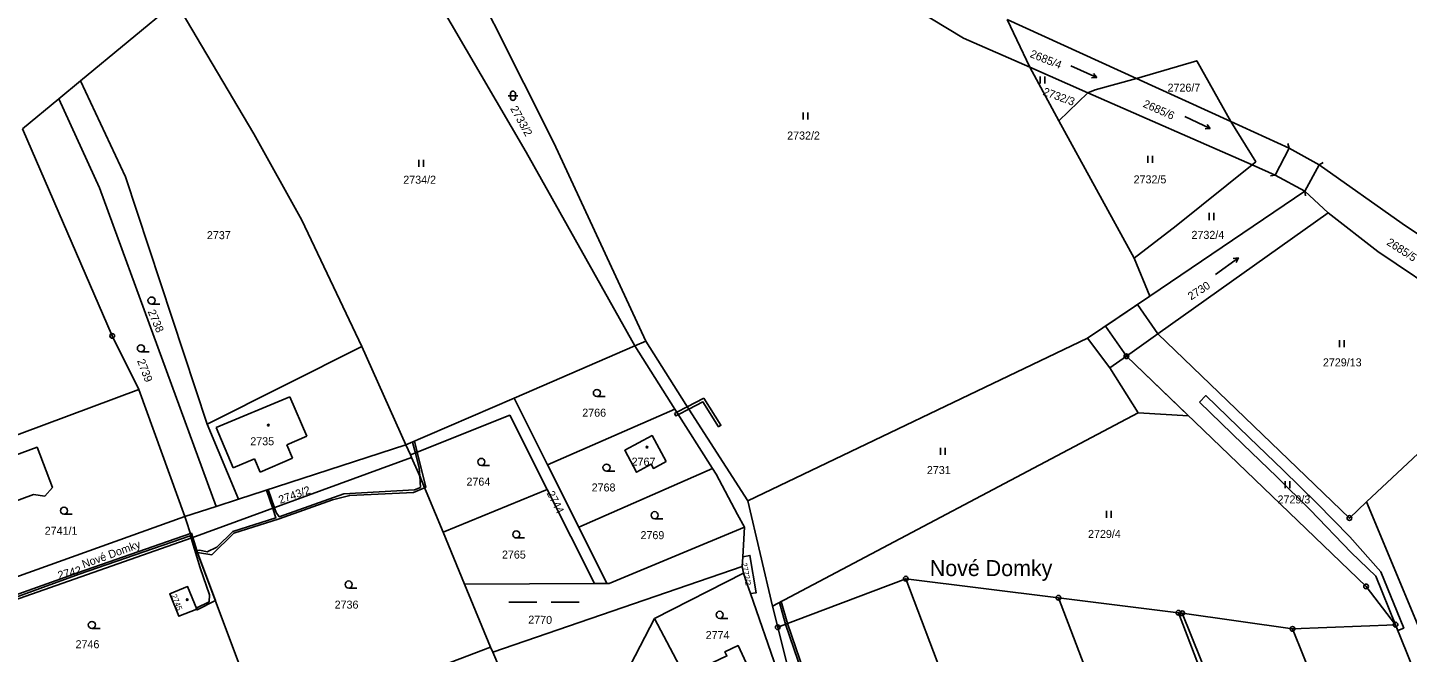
# Model space of a CAD drawing. Extents: x -562167 to -556918, y -1077891 to -1070763.
# Drawn here: x -561895.9 to -561602.8, y -1076263.5 to -1076130.7 of the extents above; entities that cross this region are included whole.
import ezdxf

# ---------------------------------------------------------------- set-up
doc = ezdxf.new("R2010")
doc.units = 0
for name, color, linetype in [('Hranice parcel', 7, 'Continuous'), ('Parcelní čísla', 7, 'Continuous'), ('Pop  PČ popisy', 7, 'Continuous'), ('Vnitřní kresba', 7, 'Continuous'), ('Věcná břemena k části', 7, 'Continuous'), ('Značky bodu BP', 7, 'Continuous'), ('Značky budov', 7, 'Continuous'), ('Značky kultur', 7, 'Continuous')]:
    doc.layers.add(name, color=color, linetype=linetype)

msp = doc.modelspace()

# ---------------------------------------------------------------- linework, layer by layer
at = {"layer": 'Hranice parcel'}
for p, q in [((-561864.45, -1076125.35), (-561884.66, -1076142.06)), ((-561660.4, -1076141.56), (-561687.84, -1076129.04)), ((-561683.06, -1076139.16), (-561670.71, -1076144.59)), ((-561676.87, -1076150.57), (-561683.06, -1076139.16)), ((-561640.33, -1076150.72), (-561660.4, -1076141.56)), ((-561884.66, -1076142.06), (-561889.28, -1076145.88)), ((-561889.28, -1076145.88), (-561896.99, -1076152.25)), ((-561676.87, -1076150.57), (-561670.71, -1076144.59)), ((-561670.71, -1076144.59), (-561635.83, -1076159.92)), ((-561660.86, -1076179.73), (-561676.87, -1076150.57)), ((-561627.96, -1076156.36), (-561640.33, -1076150.72)), ((-561621.59, -1076159.92), (-561627.96, -1076156.36)), ((-561635.83, -1076159.92), (-561630.93, -1076162.08)), ((-561630.93, -1076162.08), (-561624.62, -1076165.52)), ((-561624.62, -1076165.52), (-561657.58, -1076187.8)), ((-561619.66, -1076170.1), (-561624.62, -1076165.52)), ((-561655.83, -1076195.8), (-561619.66, -1076170.1)), ((-561657.58, -1076187.8), (-561660.86, -1076179.73)), ((-561657.58, -1076187.8), (-561670.77, -1076196.72)), ((-561670.77, -1076196.72), (-561742.93, -1076231.31)), ((-561670.77, -1076196.72), (-561666.03, -1076203.05)), ((-561615.17, -1076234.94), (-561655.83, -1076195.8)), ((-561824.97, -1076198.52), (-561857.77, -1076214.99)), ((-561815.57, -1076219.41), (-561824.97, -1076198.52)), ((-561766.93, -1076198.38), (-561792.56, -1076209.46)), ((-561766.93, -1076198.38), (-561764.64, -1076197.39)), ((-561758.42, -1076211.82), (-561766.93, -1076198.38)), ((-561662.53, -1076200.57), (-561666.03, -1076203.05)), ((-561662.53, -1076200.57), (-561611.61, -1076249.49)), ((-561611.5, -1076231.49), (-561583.82, -1076205.45)), ((-561918.29, -1076224.78), (-561872.33, -1076207.66)), ((-561872.33, -1076207.66), (-561862.53, -1076234.65)), ((-561815.57, -1076219.41), (-561792.56, -1076209.46)), ((-561785.47, -1076223.62), (-561792.56, -1076209.46)), ((-561785.47, -1076223.62), (-561758.42, -1076211.82)), ((-561750.45, -1076224.41), (-561758.42, -1076211.82)), ((-561857.77, -1076214.99), (-561851.1, -1076230.94)), ((-561851.1, -1076230.94), (-561815.57, -1076219.41)), ((-561815.57, -1076219.41), (-561814.61, -1076221.55)), ((-561814.37, -1076222.1), (-561861.02, -1076239.17)), ((-561814.61, -1076221.55), (-561814.37, -1076222.1)), ((-561778.84, -1076236.89), (-561785.47, -1076223.62)), ((-561778.84, -1076236.89), (-561750.45, -1076224.41)), ((-561807.69, -1076237.94), (-561785.58, -1076228.86)), ((-561785.58, -1076228.86), (-561775.51, -1076248.84)), ((-561855.88, -1076232.49), (-561851.1, -1076230.94)), ((-561737.73, -1076253.7), (-561742.93, -1076231.31)), ((-561611.5, -1076231.49), (-561615.17, -1076234.94)), ((-561611.5, -1076231.49), (-561599.99, -1076259.22)), ((-561862.53, -1076234.65), (-561855.88, -1076232.49)), ((-561861.02, -1076239.17), (-561862.53, -1076234.65)), ((-561803.13, -1076248.97), (-561807.69, -1076237.94)), ((-561772.86, -1076248.83), (-561778.84, -1076236.89)), ((-561744.04, -1076243.21), (-561743.67, -1076236.9)), ((-561861.02, -1076239.17), (-561850.92, -1076266.21)), ((-561744.16, -1076245.21), (-561744.04, -1076243.21)), ((-561797.11, -1076263.45), (-561744.16, -1076245.21)), ((-561762.75, -1076256.32), (-561743.86, -1076246.68)), ((-561743.86, -1076246.68), (-561744.16, -1076245.21)), ((-561803.13, -1076248.97), (-561775.51, -1076248.84)), ((-561797.59, -1076262.35), (-561803.13, -1076248.97)), ((-561775.51, -1076248.84), (-561772.86, -1076248.83)), ((-561709.4, -1076247.83), (-561736.6, -1076258.14)), ((-561709.4, -1076247.83), (-561676.98, -1076251.89)), ((-561692.23, -1076293.11), (-561709.4, -1076247.83)), ((-561611.61, -1076249.49), (-561605.37, -1076257.6)), ((-561736.8, -1076267.14), (-561742.37, -1076251)), ((-561676.98, -1076251.89), (-561651.47, -1076255.08)), ((-561659.72, -1076297.17), (-561676.98, -1076251.89)), ((-561737.73, -1076253.7), (-561736.6, -1076258.14)), ((-561651.47, -1076255.08), (-561650.66, -1076255.18)), ((-561634.22, -1076300.35), (-561651.47, -1076255.08)), ((-561632.38, -1076300.61), (-561650.66, -1076255.18)), ((-561650.66, -1076255.18), (-561627.23, -1076258.5)), ((-561783.26, -1076295.58), (-561762.75, -1076256.32)), ((-561762.75, -1076256.32), (-561752.16, -1076276.4)), ((-561627.23, -1076258.5), (-561605.37, -1076257.6)), ((-561609.08, -1076303.54), (-561627.23, -1076258.5)), ((-561810.64, -1076267.31), (-561797.59, -1076262.35)), ((-561797.59, -1076262.35), (-561797.11, -1076263.45)), ((-561797.11, -1076263.45), (-561783.26, -1076295.58))]:
    msp.add_line(p, q, dxfattribs=at)
for points in [[(-561783.6, -1076073.42), (-561775.95, -1076077.35), (-561744.91, -1076093.32), (-561707.32, -1076126.85), (-561697.14, -1076132.97), (-561683.06, -1076139.16)], [(-561814.72, -1076094.31), (-561809.55, -1076104.6), (-561784.15, -1076155.23), (-561764.64, -1076197.39)], [(-561823.46, -1076100), (-561818.74, -1076108.06), (-561790, -1076157.2), (-561766.93, -1076198.38)], [(-561864.45, -1076125.35), (-561847.89, -1076153.29), (-561837.69, -1076171.68), (-561824.97, -1076198.52)], [(-561683.06, -1076139.16), (-561685.83, -1076133.37), (-561687.84, -1076129.04)], [(-561640.33, -1076150.72), (-561647.6, -1076137.79), (-561660.4, -1076141.56)], [(-561670.71, -1076144.59), (-561669.16, -1076143.96), (-561660.4, -1076141.56)], [(-561884.66, -1076142.06), (-561875.16, -1076162.42), (-561857.77, -1076214.99)], [(-561889.28, -1076145.88), (-561880.66, -1076164.8), (-561855.88, -1076232.49)], [(-561896.99, -1076152.25), (-561877.96, -1076196.24), (-561872.33, -1076207.66)], [(-561640.33, -1076150.72), (-561635.07, -1076159.23), (-561635.83, -1076159.92)], [(-561635.83, -1076159.92), (-561651.93, -1076172.88), (-561660.86, -1076179.73)], [(-561573.75, -1076192.66), (-561603.99, -1076172.38), (-561621.59, -1076159.92)], [(-561577.54, -1076199.54), (-561609.14, -1076178.33), (-561619.66, -1076170.1)], [(-561655.83, -1076195.8), (-561660.81, -1076199.34), (-561662.53, -1076200.57)], [(-561764.64, -1076197.39), (-561756.14, -1076210.82), (-561742.93, -1076231.31)], [(-561666.03, -1076203.05), (-561660.05, -1076212.6), (-561737.73, -1076253.7)], [(-561814.61, -1076221.55), (-561793.51, -1076213.09), (-561785.58, -1076228.86)], [(-561760.31, -1076222.95), (-561763.3, -1076217.41), (-561769.1, -1076220.54), (-561766.59, -1076225.2), (-561763.46, -1076223.52), (-561762.99, -1076224.4), (-561760.31, -1076222.95)], [(-561907.88, -1076225.07), (-561905.5, -1076224.19), (-561905.45, -1076222.91), (-561904.52, -1076222.04), (-561903.24, -1076222.09), (-561902.37, -1076223.03), (-561893.91, -1076219.91), (-561890.65, -1076228.49), (-561892.29, -1076230.31), (-561894.66, -1076229.93), (-561904.09, -1076233.41), (-561905.34, -1076240.62), (-561912.74, -1076239.33), (-561911.46, -1076231.95), (-561909.12, -1076232.35), (-561907.88, -1076225.07)], [(-561807.69, -1076237.94), (-561812.87, -1076225.43), (-561814.37, -1076222.1)], [(-561743.67, -1076236.9), (-561745.13, -1076234.21), (-561749.7, -1076225.59), (-561750.45, -1076224.41)], [(-561914.08, -1076246.95), (-561909.76, -1076251.54), (-561862.53, -1076234.65)], [(-561772.86, -1076248.83), (-561772.37, -1076248.83), (-561743.67, -1076236.9)], [(-561912.2, -1076261.43), (-561910.76, -1076257.98), (-561908.3, -1076255.69), (-561861.02, -1076239.17)], [(-561744.04, -1076243.21), (-561742.5, -1076242.87), (-561741.14, -1076250.82), (-561742.37, -1076251)], [(-561742.37, -1076251), (-561743.06, -1076249), (-561743.86, -1076246.68)], [(-561860.01, -1076254.28), (-561861.94, -1076249.52), (-561865.74, -1076251.06), (-561863.81, -1076255.82), (-561860.01, -1076254.28)], [(-561736.6, -1076258.14), (-561734.65, -1076265.86), (-561722.75, -1076297.24)], [(-561605.37, -1076257.6), (-561587.25, -1076302.47), (-561609.08, -1076303.54)], [(-561742.48, -1076267.52), (-561745, -1076262.05), (-561747.8, -1076263.34), (-561747.38, -1076264.24), (-561750.51, -1076265.69), (-561748.41, -1076270.25), (-561742.48, -1076267.52)]]:
    msp.add_lwpolyline(points, dxfattribs=at)
at = {"layer": 'Vnitřní kresba'}
for p, q in [((-561628.25, -1076155.4), (-561627.96, -1076156.36)), ((-561630.93, -1076162.08), (-561627.96, -1076156.36)), ((-561631.92, -1076162.22), (-561630.93, -1076162.08)), ((-561624.62, -1076165.52), (-561621.59, -1076159.92)), ((-561620.74, -1076159.39), (-561621.59, -1076159.92)), ((-561624.48, -1076166.51), (-561624.62, -1076165.52)), ((-561855.85, -1076215.71), (-561840.26, -1076209.18)), ((-561840.26, -1076209.18), (-561836.65, -1076217.58)), ((-561855.85, -1076215.71), (-561852.26, -1076224.27)), ((-561840.89, -1076219.41), (-561836.65, -1076217.58)), ((-561840.89, -1076219.41), (-561839.68, -1076222.21)), ((-561852.26, -1076224.27), (-561847.72, -1076222.36)), ((-561847.72, -1076222.36), (-561846.54, -1076225.19)), ((-561846.54, -1076225.19), (-561839.68, -1076222.21))]:
    msp.add_line(p, q, dxfattribs=at)
at = {"layer": 'Věcná břemena k části'}
for points in [[(-561662.53, -1076200.57), (-561660.81, -1076199.34), (-561655.83, -1076195.8), (-561660.16, -1076189.54), (-561666.97, -1076194.15)], [(-561660.05, -1076212.6), (-561649.32, -1076213.26), (-561662.53, -1076200.57), (-561666.03, -1076203.05)], [(-561647.03, -1076210.36), (-561637.83, -1076219.27), (-561630.6, -1076226.2), (-561623.49, -1076233.19), (-561614.8, -1076242.24), (-561609.52, -1076247.32), (-561605.37, -1076257.6), (-561604.87, -1076258.84), (-561603.62, -1076258.34), (-561608.47, -1076246.35), (-561615.09, -1076238.91), (-561622.07, -1076231.77), (-561629.2, -1076224.76), (-561636.45, -1076217.83), (-561645.64, -1076208.92)], [(-561758.01, -1076212.46), (-561757.69, -1076212.97), (-561755.49, -1076211.83), (-561755.81, -1076211.32)], [(-561752.28, -1076209.5), (-561755.81, -1076211.32), (-561755.49, -1076211.83), (-561752.5, -1076210.28), (-561749.16, -1076215.54), (-561748.66, -1076215.22)], [(-561758.5, -1076212.71), (-561758.22, -1076213.25), (-561757.69, -1076212.97), (-561758.01, -1076212.46)], [(-561813.56, -1076221.13), (-561813.19, -1076220.98), (-561813.77, -1076218.63), (-561814.14, -1076218.79)], [(-561812.77, -1076224.35), (-561812.65, -1076225.95), (-561811.59, -1076228.51), (-561811.35, -1076228.41), (-561813.19, -1076220.98), (-561813.56, -1076221.13)], [(-561811.59, -1076228.51), (-561812.65, -1076225.95), (-561812.48, -1076228.45), (-561813.78, -1076228.98), (-561828.73, -1076229.79), (-561842.46, -1076234.68), (-561843.15, -1076233.75), (-561843.49, -1076232.75), (-561844.81, -1076228.9), (-561845.21, -1076229.03), (-561843.87, -1076232.89), (-561843.17, -1076234.91), (-561852.35, -1076237.82), (-561855.74, -1076241.15), (-561857.76, -1076242.13), (-561859.36, -1076241.78), (-561860.01, -1076241.86), (-561859.87, -1076242.25), (-561856.79, -1076242.75), (-561852.13, -1076238.18), (-561842.48, -1076235.11), (-561831.15, -1076231.08), (-561827.5, -1076230.13), (-561813.95, -1076229.49)], [(-561861.38, -1076238.69), (-561861.21, -1076239.24), (-561861.02, -1076239.17), (-561861.33, -1076238.24), (-561885.13, -1076246.49), (-561910.3, -1076255.54), (-561912.31, -1076260.58), (-561912.2, -1076261.43), (-561910.76, -1076257.98), (-561909.32, -1076255.7), (-561884.99, -1076246.87)], [(-561860.01, -1076241.86), (-561860.83, -1076239.1), (-561861.12, -1076238.17), (-561861.33, -1076238.24), (-561861.02, -1076239.17)], [(-561859.87, -1076242.25), (-561860.01, -1076241.86), (-561861.02, -1076239.17), (-561861.21, -1076239.24), (-561859.29, -1076245.5), (-561857.26, -1076251.24), (-561857.39, -1076252.73), (-561860.09, -1076254.09), (-561860.01, -1076254.28), (-561859.94, -1076254.46), (-561856.04, -1076252.5)], [(-561735.86, -1076252.71), (-561736.22, -1076252.9), (-561734.91, -1076257.5), (-561734.53, -1076257.36)], [(-561734.91, -1076257.5), (-561726.91, -1076280.89), (-561720.93, -1076297.18), (-561720.74, -1076297.17), (-561720.16, -1076297.15), (-561720.62, -1076296.89), (-561726.55, -1076280.73), (-561734.53, -1076257.36)]]:
    msp.add_lwpolyline(points, close=True, dxfattribs=at)
at = {"layer": 'Značky bodu BP'}
for centre, radius in [((-561877.96, -1076196.24), 0.5), ((-561877.96, -1076196.24), 0.0303), ((-561662.53, -1076200.57), 0.5), ((-561662.53, -1076200.57), 0.0303), ((-561615.17, -1076234.94), 0.5), ((-561615.17, -1076234.94), 0.0303), ((-561709.4, -1076247.83), 0.5), ((-561709.4, -1076247.83), 0.0303), ((-561611.61, -1076249.49), 0.5), ((-561611.61, -1076249.49), 0.0303), ((-561676.98, -1076251.89), 0.5), ((-561676.98, -1076251.89), 0.0303), ((-561651.47, -1076255.08), 0.5), ((-561651.47, -1076255.08), 0.0303), ((-561650.66, -1076255.18), 0.5), ((-561650.66, -1076255.18), 0.0303), ((-561736.6, -1076258.14), 0.5), ((-561736.6, -1076258.14), 0.0303), ((-561627.23, -1076258.5), 0.5), ((-561627.23, -1076258.5), 0.0303), ((-561605.37, -1076257.6), 0.5), ((-561605.37, -1076257.6), 0.0303)]:
    msp.add_circle(centre, radius, dxfattribs=at)
at = {"layer": 'Značky budov'}
for centre in [(-561844.81, -1076215.2), (-561764.35, -1076219.88), (-561862.02, -1076252.28)]:
    msp.add_circle(centre, 0.175, dxfattribs=at)
at = {"layer": 'Značky kultur'}
for p, q in [((-561680.87, -1076142.62), (-561680.87, -1076141.12)), ((-561679.87, -1076142.62), (-561679.87, -1076141.12)), ((-561674.31, -1076138.88), (-561668.83, -1076141.31)), ((-561668.83, -1076141.31), (-561669.92, -1076141.38)), ((-561668.83, -1076141.31), (-561669.52, -1076140.46)), ((-561793.83, -1076145.22), (-561791.83, -1076145.22)), ((-561793.33, -1076144.72), (-561793.33, -1076145.72)), ((-561792.33, -1076145.72), (-561792.33, -1076144.72)), ((-561731.22, -1076150.26), (-561731.22, -1076148.76)), ((-561730.22, -1076150.26), (-561730.22, -1076148.76)), ((-561650.15, -1076149.65), (-561644.71, -1076152.18)), ((-561644.71, -1076152.18), (-561645.81, -1076152.22)), ((-561644.71, -1076152.18), (-561645.38, -1076151.31)), ((-561812.83, -1076160.33), (-561812.83, -1076158.83)), ((-561811.83, -1076160.33), (-561811.83, -1076158.83)), ((-561657.99, -1076159.48), (-561657.99, -1076157.98)), ((-561656.99, -1076159.48), (-561656.99, -1076157.98)), ((-561644.96, -1076171.62), (-561644.96, -1076170.12)), ((-561643.96, -1076171.62), (-561643.96, -1076170.12)), ((-561643.6, -1076183.19), (-561638.74, -1076179.66)), ((-561638.74, -1076179.66), (-561639.83, -1076179.83)), ((-561638.74, -1076179.66), (-561639.24, -1076180.64)), ((-561869.61, -1076189.49), (-561867.86, -1076189.49)), ((-561617.28, -1076198.63), (-561617.28, -1076197.13)), ((-561616.28, -1076198.63), (-561616.28, -1076197.13)), ((-561871.87, -1076199.64), (-561870.12, -1076199.64)), ((-561775.01, -1076209.11), (-561773.26, -1076209.11)), ((-561702.02, -1076221.52), (-561702.02, -1076220.02)), ((-561701.02, -1076221.52), (-561701.02, -1076220.02)), ((-561799.55, -1076223.76), (-561797.8, -1076223.76)), ((-561772.96, -1076224.98), (-561771.21, -1076224.98)), ((-561628.83, -1076228.61), (-561628.83, -1076227.11)), ((-561627.83, -1076228.61), (-561627.83, -1076227.11)), ((-561888.19, -1076234.13), (-561886.44, -1076234.13)), ((-561762.73, -1076235.09), (-561760.98, -1076235.09)), ((-561666.75, -1076234.91), (-561666.75, -1076233.41)), ((-561665.75, -1076234.91), (-561665.75, -1076233.41)), ((-561792.13, -1076239.18), (-561790.38, -1076239.18)), ((-561827.73, -1076249.82), (-561825.98, -1076249.82)), ((-561793.74, -1076252.81), (-561787.74, -1076252.81)), ((-561784.74, -1076252.81), (-561778.74, -1076252.81)), ((-561882.28, -1076258.41), (-561880.53, -1076258.41)), ((-561748.92, -1076256.26), (-561747.17, -1076256.26))]:
    msp.add_line(p, q, dxfattribs=at)
for centre in [(-561869.61, -1076188.74), (-561871.87, -1076198.89), (-561775.01, -1076208.36), (-561799.55, -1076223.01), (-561772.96, -1076224.23), (-561888.19, -1076233.38), (-561762.73, -1076234.34), (-561792.13, -1076238.43), (-561827.73, -1076249.07), (-561748.92, -1076255.51), (-561882.28, -1076257.66)]:
    msp.add_circle(centre, 0.75, dxfattribs=at)
for centre, start, end in [((-561792.83, -1076144.72), 0, 180), ((-561792.83, -1076145.72), 180, 359.9879)]:
    msp.add_arc(centre, 0.5, start, end, dxfattribs=at)

# ---------------------------------------------------------------- texts
at = {"layer": 'Parcelní čísla'}
for s, height, rotation, p in [('2685/4', 1.7, 338, (-561683.16, -1076136.95)), ('2732/3', 1.7, 340, (-561680.41, -1076145.01)), ('2733/2', 1.7, 299, (-561793.47, -1076147.94)), ('2685/6', 1.7, 336, (-561659.15, -1076147.53)), ('2685/5', 1.7, 327, (-561607.41, -1076176.76)), ('2730', 1.7, 33, (-561648.79, -1076188.72)), ('2738', 1.7, 293, (-561870.45, -1076191.07)), ('2739', 1.7, 291, (-561872.7, -1076201.53)), ('2743/2', 1.7, 19, (-561842.28, -1076231.94)), ('2744', 1.7, 297, (-561785.7, -1076229.69)), ('2742', 1.7, 14, (-561889.28, -1076247.97)), ('2772/2', 1.19, 281, (-561744.31, -1076244.56)), ('2745', 1.2, 292, (-561865.45, -1076251.41)), ('2770', 1.7, 359, (-561789.6, -1076257.37))]:
    msp.add_text(s, height=height, rotation=rotation, dxfattribs=at).set_placement(p)
for s, p in [('2726/7', (-561653.79, -1076144.35)), ('2732/2', (-561734.59, -1076154.52)), ('2732/5', (-561661, -1076163.84)), ('2734/2', (-561816.13, -1076163.91)), ('2732/4', (-561648.71, -1076175.63)), ('2737', (-561857.84, -1076175.69)), ('2729/13', (-561620.79, -1076202.72)), ('2766', (-561778.11, -1076213.41)), ('2735', (-561848.63, -1076219.48)), ('2767', (-561767.63, -1076223.82)), ('2764', (-561802.71, -1076228.06)), ('2731', (-561704.91, -1076225.6)), ('2768', (-561776.12, -1076229.3)), ('2729/3', (-561630.43, -1076231.84)), ('2741/1', (-561892.3, -1076238.5)), ('2769', (-561765.74, -1076239.43)), ('2729/4', (-561670.68, -1076239.17)), ('2765', (-561795.17, -1076243.56)), ('2736', (-561830.71, -1076254.19)), ('2746', (-561885.74, -1076262.61)), ('2774', (-561751.9, -1076260.66))]:
    msp.add_text(s, height=1.7, dxfattribs=at).set_placement(p)
at = {"layer": 'Pop  PČ popisy'}
msp.add_text('Nové Domky', height=1.7, rotation=20, dxfattribs=at).set_placement((-561884.01, -1076245.62))
msp.add_text('Nové Domky', height=3.4, dxfattribs=at).set_placement((-561704.29, -1076247.28))

doc.saveas('drawing.dxf')
